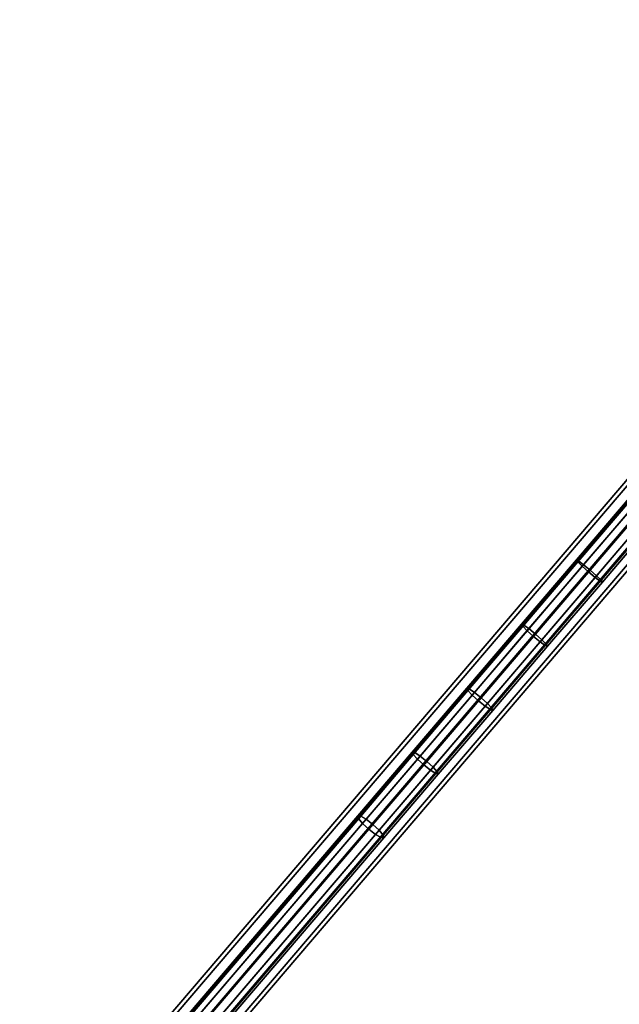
# Model space of a CAD drawing. Extents: x -43.1 to 43.1, y -41.3 to 41.3.
# Tile 637 of 656: x 17.9 to 23.4, y 23.1 to 32. Entities that reach past the tile are written whole.
import ezdxf

# ---------------------------------------------------------------- set-up
doc = ezdxf.new("R2010")
doc.units = 0
doc.layers.add('CABLE.1', color=18, linetype='CONTINUOUS')
doc.layers.add('METAL_BASE', color=254, linetype='CONTINUOUS')

msp = doc.modelspace()

# ---------------------------------------------------------------- linework, layer by layer
at = {"layer": 'CABLE.1'}
for points in [[(22.9637, 27.1261, 22.765), (22.976, 27.1085, 22.6875), (23.4773, 27.6955, 22.6424), (23.4638, 27.7118, 22.7199)], [(22.983, 27.1168, 22.8425), (22.9637, 27.1261, 22.765), (23.4638, 27.7118, 22.7199), (23.482, 27.701, 22.7975)], [(22.976, 27.1085, 22.6875), (23.0166, 27.0685, 22.6308), (23.5188, 27.6566, 22.5856), (23.4773, 27.6955, 22.6424)], [(23.0288, 27.0829, 22.8992), (22.983, 27.1168, 22.8425), (23.482, 27.701, 22.7975), (23.527, 27.6661, 22.8543)], [(23.0166, 27.0685, 22.6308), (23.0747, 27.017, 22.6101), (23.5772, 27.6054, 22.5648), (23.5188, 27.6566, 22.5856)], [(23.0888, 27.0336, 22.92), (23.0288, 27.0829, 22.8992), (23.527, 27.6661, 22.8543), (23.5867, 27.6164, 22.8751)], [(23.0747, 27.017, 22.6101), (23.1347, 26.9677, 22.6308), (23.6369, 27.5557, 22.5856), (23.5772, 27.6054, 22.5648)], [(23.1469, 26.982, 22.8992), (23.0888, 27.0336, 22.92), (23.5867, 27.6164, 22.8751), (23.6451, 27.5653, 22.8543)], [(23.1347, 26.9677, 22.6308), (23.1805, 26.9338, 22.6875), (23.6819, 27.5208, 22.6424), (23.6369, 27.5557, 22.5856)], [(23.1876, 26.9421, 22.8425), (23.1469, 26.982, 22.8992), (23.6451, 27.5653, 22.8543), (23.6866, 27.5263, 22.7975)], [(23.1805, 26.9338, 22.6875), (23.1999, 26.9244, 22.765), (23.7, 27.5101, 22.7199), (23.6819, 27.5208, 22.6424)], [(23.1999, 26.9244, 22.765), (23.1876, 26.9421, 22.8425), (23.6866, 27.5263, 22.7975), (23.7, 27.5101, 22.7199)], [(22.4643, 26.5415, 22.8281), (22.4754, 26.5225, 22.7508), (22.976, 27.1085, 22.6875), (22.9637, 27.1261, 22.765)], [(22.4849, 26.5335, 22.9054), (22.4643, 26.5415, 22.8281), (22.9637, 27.1261, 22.765), (22.983, 27.1168, 22.8425)], [(22.4754, 26.5225, 22.7508), (22.5152, 26.4815, 22.6942), (23.0166, 27.0685, 22.6308), (22.976, 27.1085, 22.6875)], [(22.5315, 26.5006, 22.962), (22.4849, 26.5335, 22.9054), (22.983, 27.1168, 22.8425), (23.0288, 27.0829, 22.8992)], [(22.5152, 26.4815, 22.6942), (22.573, 26.4296, 22.6734), (23.0747, 27.017, 22.6101), (23.0166, 27.0685, 22.6308)], [(22.5918, 26.4517, 22.9827), (22.5315, 26.5006, 22.962), (23.0288, 27.0829, 22.8992), (23.0888, 27.0336, 22.92)], [(22.573, 26.4296, 22.6734), (22.6333, 26.3806, 22.6942), (23.1347, 26.9677, 22.6308), (23.0747, 27.017, 22.6101)], [(22.6496, 26.3997, 22.962), (22.5918, 26.4517, 22.9827), (23.0888, 27.0336, 22.92), (23.1469, 26.982, 22.8992)], [(22.6333, 26.3806, 22.6942), (22.68, 26.3478, 22.7508), (23.1805, 26.9338, 22.6875), (23.1347, 26.9677, 22.6308)], [(22.6894, 26.3588, 22.9054), (22.6496, 26.3997, 22.962), (23.1469, 26.982, 22.8992), (23.1876, 26.9421, 22.8425)], [(22.68, 26.3478, 22.7508), (22.7005, 26.3398, 22.8281), (23.1999, 26.9244, 22.765), (23.1805, 26.9338, 22.6875)], [(22.7005, 26.3398, 22.8281), (22.6894, 26.3588, 22.9054), (23.1876, 26.9421, 22.8425), (23.1999, 26.9244, 22.765)], [(21.9661, 25.9581, 22.9091), (21.976, 25.9377, 22.832), (22.4754, 26.5225, 22.7508), (22.4643, 26.5415, 22.8281)], [(21.9878, 25.9515, 22.9862), (21.9661, 25.9581, 22.9091), (22.4643, 26.5415, 22.8281), (22.4849, 26.5335, 22.9054)], [(21.976, 25.9377, 22.832), (22.0149, 25.8957, 22.7755), (22.5152, 26.4815, 22.6942), (22.4754, 26.5225, 22.7508)], [(22.0353, 25.9196, 23.0427), (21.9878, 25.9515, 22.9862), (22.4849, 26.5335, 22.9054), (22.5315, 26.5006, 22.962)], [(22.0149, 25.8957, 22.7755), (22.0724, 25.8435, 22.7548), (22.573, 26.4296, 22.6734), (22.5152, 26.4815, 22.6942)], [(22.0959, 25.871, 23.0634), (22.0353, 25.9196, 23.0427), (22.5315, 26.5006, 22.962), (22.5918, 26.4517, 22.9827)], [(22.0724, 25.8435, 22.7548), (22.133, 25.7949, 22.7755), (22.6333, 26.3806, 22.6942), (22.573, 26.4296, 22.6734)], [(22.1534, 25.8187, 23.0427), (22.0959, 25.871, 23.0634), (22.5918, 26.4517, 22.9827), (22.6496, 26.3997, 22.962)], [(22.133, 25.7949, 22.7755), (22.1805, 25.763, 22.832), (22.68, 26.3478, 22.7508), (22.6333, 26.3806, 22.6942)], [(22.1923, 25.7768, 22.9862), (22.1534, 25.8187, 23.0427), (22.6496, 26.3997, 22.962), (22.6894, 26.3588, 22.9054)], [(22.1805, 25.763, 22.832), (22.2023, 25.7564, 22.9091), (22.7005, 26.3398, 22.8281), (22.68, 26.3478, 22.7508)], [(22.2023, 25.7564, 22.9091), (22.1923, 25.7768, 22.9862), (22.6894, 26.3588, 22.9054), (22.7005, 26.3398, 22.8281)], [(21.4691, 25.3762, 23.0081), (21.4778, 25.3544, 22.9312), (21.976, 25.9377, 22.832), (21.9661, 25.9581, 22.9091)], [(21.4919, 25.3709, 23.085), (21.4691, 25.3762, 23.0081), (21.9661, 25.9581, 22.9091), (21.9878, 25.9515, 22.9862)], [(21.4778, 25.3544, 22.9312), (21.5159, 25.3114, 22.8749), (22.0149, 25.8957, 22.7755), (21.976, 25.9377, 22.832)], [(21.5403, 25.34, 23.1412), (21.4919, 25.3709, 23.085), (21.9878, 25.9515, 22.9862), (22.0353, 25.9196, 23.0427)], [(21.5159, 25.3114, 22.8749), (21.573, 25.2588, 22.8543), (22.0724, 25.8435, 22.7548), (22.0149, 25.8957, 22.7755)], [(21.6013, 25.2918, 23.1618), (21.5403, 25.34, 23.1412), (22.0353, 25.9196, 23.0427), (22.0959, 25.871, 23.0634)], [(21.573, 25.2588, 22.8543), (21.634, 25.2106, 22.8749), (22.133, 25.7949, 22.7755), (22.0724, 25.8435, 22.7548)], [(21.6584, 25.2392, 23.1412), (21.6013, 25.2918, 23.1618), (22.0959, 25.871, 23.0634), (22.1534, 25.8187, 23.0427)], [(21.634, 25.2106, 22.8749), (21.6824, 25.1797, 22.9312), (22.1805, 25.763, 22.832), (22.133, 25.7949, 22.7755)], [(21.6965, 25.1962, 23.085), (21.6584, 25.2392, 23.1412), (22.1534, 25.8187, 23.0427), (22.1923, 25.7768, 22.9862)], [(21.6824, 25.1797, 22.9312), (21.7052, 25.1744, 23.0081), (22.2023, 25.7564, 22.9091), (22.1805, 25.763, 22.832)], [(21.7052, 25.1744, 23.0081), (21.6965, 25.1962, 23.085), (22.1923, 25.7768, 22.9862), (22.2023, 25.7564, 22.9091)], [(20.9735, 24.796, 23.1249), (20.98, 24.7715, 23.0486), (21.4778, 25.3544, 22.9312), (21.4691, 25.3762, 23.0081)], [(20.9987, 24.7935, 23.2013), (20.9735, 24.796, 23.1249), (21.4691, 25.3762, 23.0081), (21.4919, 25.3709, 23.085)], [(20.98, 24.7715, 23.0486), (21.0163, 24.7265, 22.9927), (21.5159, 25.3114, 22.8749), (21.4778, 25.3544, 22.9312)], [(21.0488, 24.7646, 23.2572), (20.9987, 24.7935, 23.2013), (21.4919, 25.3709, 23.085), (21.5403, 25.34, 23.1412)], [(21.0163, 24.7265, 22.9927), (21.0729, 24.6731, 22.9722), (21.573, 25.2588, 22.8543), (21.5159, 25.3114, 22.8749)], [(21.1104, 24.7171, 23.2776), (21.0488, 24.7646, 23.2572), (21.5403, 25.34, 23.1412), (21.6013, 25.2918, 23.1618)], [(21.0729, 24.6731, 22.9722), (21.1344, 24.6257, 22.9927), (21.634, 25.2106, 22.8749), (21.573, 25.2588, 22.8543)], [(21.1669, 24.6637, 23.2572), (21.1104, 24.7171, 23.2776), (21.6013, 25.2918, 23.1618), (21.6584, 25.2392, 23.1412)], [(21.1344, 24.6257, 22.9927), (21.1845, 24.5968, 23.0486), (21.6824, 25.1797, 22.9312), (21.634, 25.2106, 22.8749)], [(21.2033, 24.6187, 23.2013), (21.1669, 24.6637, 23.2572), (21.6584, 25.2392, 23.1412), (21.6965, 25.1962, 23.085)], [(21.1845, 24.5968, 23.0486), (21.2097, 24.5942, 23.1249), (21.7052, 25.1744, 23.0081), (21.6824, 25.1797, 22.9312)], [(21.2097, 24.5942, 23.1249), (21.2033, 24.6187, 23.2013), (21.6965, 25.1962, 23.085), (21.7052, 25.1744, 23.0081)], [(18.8804, 22.3452, 23.8524), (18.8818, 22.3149, 23.7778), (20.98, 24.7715, 23.0486), (20.9735, 24.796, 23.1249)], [(18.9106, 22.3486, 23.927), (18.8804, 22.3452, 23.8524), (20.9735, 24.796, 23.1249), (20.9987, 24.7935, 23.2013)], [(18.8818, 22.3149, 23.7778), (18.9145, 22.2656, 23.7232), (21.0163, 24.7265, 22.9927), (20.98, 24.7715, 23.0486)], [(18.9643, 22.324, 23.9817), (18.9106, 22.3486, 23.927), (20.9987, 24.7935, 23.2013), (21.0488, 24.7646, 23.2572)], [(19.0273, 22.2781, 24.0016), (18.9643, 22.324, 23.9817), (21.0488, 24.7646, 23.2572), (21.1104, 24.7171, 23.2776)], [(18.9145, 22.2656, 23.7232), (18.9697, 22.2107, 23.7032), (21.0729, 24.6731, 22.9722), (21.0163, 24.7265, 22.9927)], [(18.9697, 22.2107, 23.7032), (19.0326, 22.1647, 23.7232), (21.1344, 24.6257, 22.9927), (21.0729, 24.6731, 22.9722)], [(19.0824, 22.2231, 23.9817), (19.0273, 22.2781, 24.0016), (21.1104, 24.7171, 23.2776), (21.1669, 24.6637, 23.2572)], [(19.0326, 22.1647, 23.7232), (19.0864, 22.1402, 23.7778), (21.1845, 24.5968, 23.0486), (21.1344, 24.6257, 22.9927)], [(19.1151, 22.1739, 23.927), (19.0824, 22.2231, 23.9817), (21.1669, 24.6637, 23.2572), (21.2033, 24.6187, 23.2013)], [(19.0864, 22.1402, 23.7778), (19.1166, 22.1435, 23.8524), (21.2097, 24.5942, 23.1249), (21.1845, 24.5968, 23.0486)], [(19.1166, 22.1435, 23.8524), (19.1151, 22.1739, 23.927), (21.2033, 24.6187, 23.2013), (21.2097, 24.5942, 23.1249)]]:
    msp.add_3dface(points, dxfattribs=at)
at = {"layer": 'METAL_BASE'}
for points in [[(27.0036, 32.0474, 30.106), (27.0311, 32.0239, 30.241), (0.867, 1.3896, 30.241), (0.8395, 1.4131, 30.106)], [(27.0311, 32.0239, 29.9709), (27.0036, 32.0474, 30.106), (0.8395, 1.4131, 30.106), (0.867, 1.3896, 29.9709)], [(27.0311, 32.0239, 30.241), (27.1063, 31.9597, 30.3399), (0.9422, 1.3254, 30.3399), (0.867, 1.3896, 30.241)], [(27.1063, 31.9597, 29.872), (27.0311, 32.0239, 29.9709), (0.867, 1.3896, 29.9709), (0.9422, 1.3254, 29.872)], [(27.1063, 31.9597, 30.3399), (27.209, 31.8719, 30.3761), (1.0449, 1.2377, 30.3761), (0.9422, 1.3254, 30.3399)], [(27.209, 31.8719, 29.8358), (27.1063, 31.9597, 29.872), (0.9422, 1.3254, 29.872), (1.0449, 1.2377, 29.8358)], [(27.209, 31.8719, 30.3761), (27.3117, 31.7842, 30.3399), (1.1476, 1.15, 30.3399), (1.0449, 1.2377, 30.3761)], [(27.3117, 31.7842, 29.872), (27.209, 31.8719, 29.8358), (1.0449, 1.2377, 29.8358), (1.1476, 1.15, 29.872)], [(27.3117, 31.7842, 30.3399), (27.3869, 31.72, 30.241), (1.2228, 1.0858, 30.241), (1.1476, 1.15, 30.3399)], [(27.3869, 31.72, 29.9709), (27.3117, 31.7842, 29.872), (1.1476, 1.15, 29.872), (1.2228, 1.0858, 29.9709)], [(27.3869, 31.72, 30.241), (27.4144, 31.6965, 30.106), (1.2503, 1.0623, 30.106), (1.2228, 1.0858, 30.241)], [(27.4144, 31.6965, 30.106), (27.3869, 31.72, 29.9709), (1.2228, 1.0858, 29.9709), (1.2503, 1.0623, 30.106)]]:
    msp.add_3dface(points, dxfattribs=at)

doc.saveas('drawing.dxf')
